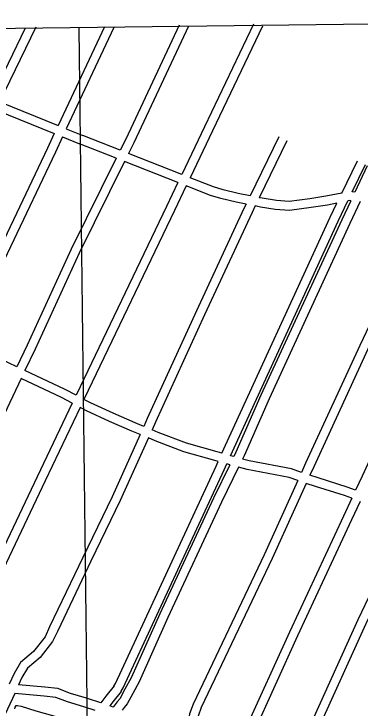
# Model space of a CAD drawing. Extents: x 3704301 to 3742427, y 506229 to 532009.
# Drawn here: x 3718691 to 3719860, y 527660 to 530002 of the extents above; entities that cross this region are included whole.
import ezdxf

# ---------------------------------------------------------------- set-up
doc = ezdxf.new("R2010")
doc.units = 0
for name, color, linetype in [('V-GRID-FRAM', 7, 'Continuous'), ('V-GRID-MAJR', 7, 'Continuous'), ('V-ROAD-CNTR', 7, 'Continuous'), ('V-TOPO-SHOR', 7, 'Continuous')]:
    doc.layers.add(name, color=color, linetype=linetype)

msp = doc.modelspace()

# ---------------------------------------------------------------- linework, layer by layer
at = {"layer": 'V-GRID-FRAM'}
msp.add_lwpolyline([(3708355.725, 529827.794), (3740022.418, 530214.705), (3740252.498, 512033.282), (3708569.938, 511646.178), (3708355.725, 529827.794)], dxfattribs=at)
at = {"layer": 'V-GRID-MAJR'}
msp.add_spline([(3719130.791, 511775.213), (3719057.661, 517832.646), (3718984.494, 523893.163), (3718911.326, 529953.694), (3718911.289, 529956.764)], degree=3, dxfattribs=at)
at = {"layer": 'V-ROAD-CNTR'}
for points in [[(3718614.373732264, 529717.179539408), (3718730.771499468, 529955.0960635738)], [(3718642.238676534, 529705.870562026), (3718765.869429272, 529958.572056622)], [(3718997.3929662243, 529959.15805545), (3718840.2432805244, 529625.50872275)], [(3719029.176902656, 529956.234061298), (3718868.082224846, 529614.2107453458)], [(3719249.651461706, 529964.4340448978), (3719068.765823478, 529580.036813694), (3719049.9368611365, 529542.0358896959)], [(3719281.0213989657, 529960.640052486), (3719095.7817694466, 529566.9888397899), (3719077.9608050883, 529531.022911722)], [(3719500.7129595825, 529968.1600374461), (3719335.318290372, 529621.2667312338), (3719257.955445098, 529460.297053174)], [(3719530.28390044, 529960.47305282), (3719362.378236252, 529608.3127571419), (3719285.953389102, 529449.296075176)], [(3718642.237676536, 529705.8715620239), (3718840.242280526, 529625.50872275)], [(3718629.021702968, 529678.85861605), (3718827.4403061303, 529598.327777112)], [(3718868.081224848, 529614.209745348), (3718923.6841136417, 529591.6427904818)], [(3718827.441306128, 529598.3287771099), (3718804.307352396, 529549.2118753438), (3718499.247962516, 528909.1551554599)], [(3718855.28025045, 529587.030799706), (3718831.417298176, 529536.3659010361), (3718526.7909074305, 528897.2171793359)], [(3718855.278250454, 529587.0297997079), (3718912.402136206, 529563.844846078)], [(3719049.9368611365, 529542.034889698), (3718923.529113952, 529591.7047903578)], [(3719586.35878829, 529587.331799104), (3719489.2549824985, 529388.443196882)], [(3719036.5688878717, 529515.0549436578), (3718912.557135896, 529563.7828462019)], [(3719613.316734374, 529574.169825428), (3719519.6319217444, 529382.2832092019)], [(3719257.956445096, 529460.2960531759), (3719077.9608050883, 529531.022911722)], [(3719036.5688878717, 529515.055943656), (3718884.448192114, 529208.047557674), (3718735.6154897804, 528884.2862051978), (3718701.137558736, 528811.7223503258)], [(3719798.66336368, 529397.876178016), (3719851.69825761, 529507.0079597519)], [(3719064.5928318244, 529504.04396568), (3718911.5241379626, 529195.11958353), (3718762.793435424, 528871.584230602), (3718728.309504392, 528799.0033757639)], [(3719244.925471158, 529433.1841073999), (3719064.5928318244, 529504.042965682)], [(3719833.835293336, 529401.615170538), (3719878.6802036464, 529493.895985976)], [(3719884.190192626, 529490.056993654), (3719842.5512759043, 529400.78917219)], [(3719489.2549824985, 529388.443196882), (3719448.2200645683, 529396.765180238), (3719397.775165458, 529408.41415694), (3719364.705231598, 529418.3501370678), (3719285.953389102, 529449.2950751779)], [(3719244.92447116, 529433.1851073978), (3719206.14454872, 529352.49426878), (3718914.904131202, 528744.2454852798), (3718901.2891584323, 528715.799542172)], [(3719272.9224151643, 529422.1841294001), (3719233.1924946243, 529339.5182947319), (3718941.9640770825, 528731.291511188), (3718927.8251053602, 528701.7495702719)], [(3719475.6570096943, 529360.58925259), (3719441.862077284, 529367.4432388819), (3719390.0751808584, 529379.4022149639), (3719354.887251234, 529389.9761938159), (3719272.9224151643, 529422.1821294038)], [(3719798.66336368, 529397.876178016), (3719744.4304721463, 529386.845200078), (3719690.9275791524, 529378.371217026), (3719620.766719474, 529369.1842353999), (3719577.4858060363, 529372.5802286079), (3719529.745901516, 529380.231213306), (3719519.6319217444, 529382.2832092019)], [(3719842.5512759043, 529400.7901721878), (3719833.835293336, 529401.615170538)], [(3719423.17911465, 528511.6379504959), (3719786.11338878, 529303.4163669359), (3719819.1663226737, 529371.4322309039)], [(3719829.090302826, 529371.9312299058), (3719799.0083629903, 529307.441358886), (3719525.4989100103, 528715.6755424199), (3719441.060078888, 528523.9119259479), (3719433.676093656, 528508.6849564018)], [(3719860.7912394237, 529368.9252359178), (3719826.21830857, 529294.8073841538), (3719552.8448553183, 528703.3355670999), (3719468.29402442, 528511.3179511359), (3719463.015034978, 528500.4329729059)], [(3719829.090302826, 529371.9312299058), (3719823.9893130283, 529372.41422894), (3719819.1663226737, 529371.4322309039)], [(3719475.6570096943, 529360.58925259), (3719468.243024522, 529345.407282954), (3719307.4203461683, 529000.0709736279), (3719141.7706774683, 528636.8117001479), (3719129.917701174, 528610.4877527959)], [(3719506.031948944, 529354.4302649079), (3719495.3229703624, 529332.4933087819), (3719334.666291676, 528987.5149987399), (3719169.0966228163, 528624.4297249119), (3719157.6556456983, 528599.0207757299)], [(3719393.94417312, 528519.859934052), (3719758.98344304, 529316.2243413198), (3719782.154396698, 529363.9052459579)], [(3719782.154396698, 529363.9052459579), (3719749.76846147, 529357.3172591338), (3719695.2215705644, 529348.6772764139), (3719621.54871791, 529339.030295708), (3719573.93381314, 529342.7662882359), (3719524.3879122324, 529350.7072723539), (3719506.031948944, 529354.4302649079)], [(3720054.191852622, 529297.958377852), (3720022.783915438, 529226.9145199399), (3719859.420242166, 528883.951205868), (3719676.341608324, 528486.1300015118), (3719662.47863605, 528455.5500626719)], [(3720081.283798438, 529285.043403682), (3720050.0498609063, 529214.396544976), (3719886.590187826, 528871.2292313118), (3719703.6295537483, 528473.6660264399), (3719691.050578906, 528445.9150819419)], [(3720227.371506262, 529216.097541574), (3720215.3695302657, 529190.0375936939), (3720059.098842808, 528859.3062551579), (3719866.9142271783, 528442.5110887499), (3719845.0212709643, 528395.41118295)], [(3718701.138558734, 528811.7203503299), (3718672.4146161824, 528825.164323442), (3718550.067860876, 528887.1271995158), (3718526.7909074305, 528897.2171793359)], [(3718901.2891584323, 528715.799542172), (3718864.7852314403, 528735.1275035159), (3718728.309504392, 528799.0033757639)], [(3718715.4345301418, 528771.9064299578), (3718581.7427975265, 528490.5229927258), (3718438.912083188, 528194.6545844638), (3718419.460122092, 528150.50167277), (3718396.7361675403, 528119.3317351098), (3718370.8052194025, 528086.8778000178), (3718343.194274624, 528050.868872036), (3718324.8863112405, 528021.973929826), (3718304.11135279, 527988.353997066), (3718261.87143727, 527900.5181727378)], [(3718888.327184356, 528688.7165963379), (3718851.399258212, 528708.2695572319), (3718715.43553014, 528771.9064299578)], [(3718888.327184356, 528688.7165963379), (3718769.282422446, 528439.9930937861), (3718596.206768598, 528076.7678202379), (3718580.5637998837, 528047.98187781), (3718554.3498523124, 528016.5629406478), (3718529.02590296, 527980.6630124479), (3718499.741961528, 527935.38210301), (3718475.608009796, 527898.2071773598), (3718441.93607714, 527826.496320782)], [(3719129.917701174, 528610.4877527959), (3719100.645759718, 528622.5887285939), (3719026.6509077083, 528655.0406636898), (3718949.261062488, 528690.3995929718), (3718927.8251053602, 528701.7495702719)], [(3718914.8621312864, 528674.667624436), (3718796.3543683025, 528427.0651196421), (3718622.9467151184, 528063.143847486), (3718605.503750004, 528031.045911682), (3718578.1638046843, 527998.2769772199), (3718553.8878532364, 527963.8650460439), (3718524.9179111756, 527919.068135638), (3718501.889957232, 527883.595206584), (3718468.2720244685, 527812.0003497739)], [(3719117.5947258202, 528583.1198075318), (3719088.8897832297, 528594.986783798), (3719014.3929322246, 528627.658718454), (3718935.9970890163, 528663.477646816), (3718914.8621312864, 528674.667624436)], [(3719393.94417312, 528519.859934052), (3719377.962205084, 528524.3549250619), (3719274.353412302, 528553.6998663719), (3719178.858603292, 528590.2557932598), (3719157.6556456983, 528599.0207757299)], [(3719117.5947258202, 528583.1198075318), (3719023.0639148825, 528373.183227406), (3718924.1111127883, 528168.722636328), (3718811.8343373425, 527934.134105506), (3718796.298368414, 527901.0881715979), (3718757.8684452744, 527851.473270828), (3718713.691533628, 527814.556344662), (3718691.7335775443, 527776.8374201), (3718675.319610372, 527741.1394914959)], [(3719145.331670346, 528571.652830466), (3719050.247860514, 528360.4872527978), (3718951.1430587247, 528155.712662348), (3718838.9402831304, 527921.276131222), (3718822.04031693, 527885.33220311), (3718779.5984018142, 527830.5353127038), (3718736.969487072, 527794.91238395), (3718718.3875242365, 527762.9914477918), (3718707.06554688, 527738.3714970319)], [(3719381.2911984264, 528492.2549892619), (3719369.8142213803, 528495.4829828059), (3719264.883431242, 528525.201923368), (3719167.7626254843, 528562.3798490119), (3719145.331670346, 528571.652830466)], [(3719433.676093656, 528508.6849564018), (3719423.17911465, 528511.6379504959)], [(3719662.47863605, 528455.5500626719), (3719628.4727040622, 528467.0170397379), (3719485.431990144, 528494.1289855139), (3719463.015034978, 528500.4329729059)], [(3719420.3781202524, 528481.2620112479), (3719365.4192301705, 528367.9272379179), (3719184.2825924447, 527978.1990173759), (3719087.3827862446, 527762.633448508), (3719066.017828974, 527723.930525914), (3719048.82986335, 527691.7065903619), (3719039.853881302, 527681.2206113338), (3719026.3139083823, 527663.600646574)], [(3719028.5149039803, 527733.82750612), (3719034.332892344, 527742.9104879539), (3719374.010212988, 528476.37102103), (3719381.2911984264, 528492.2549892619)], [(3719053.776853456, 527717.6455384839), (3719060.6968396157, 527728.448516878), (3719401.2581584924, 528463.8170461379), (3719410.5251399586, 528484.0330057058)], [(3719420.3781202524, 528481.2620112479), (3719410.5251399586, 528484.0330057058)], [(3719449.718061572, 528473.0100277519), (3719392.521175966, 528355.059263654), (3719211.566537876, 527965.7270423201), (3719114.240732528, 527749.2114753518), (3719092.3857762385, 527709.620554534), (3719073.755813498, 527674.6926243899), (3719063.1598346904, 527662.3126491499), (3719056.468848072, 527653.605666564)], [(3719650.030660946, 528428.0871175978), (3719620.850719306, 528437.9270979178), (3719478.56400388, 528464.897043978), (3719449.718061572, 528473.0100277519)], [(3719845.020270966, 528395.410182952), (3719817.1073267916, 528405.9541618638), (3719718.527523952, 528436.650100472), (3719691.050578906, 528445.9150819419)], [(3719650.030660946, 528428.0871175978), (3719536.359888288, 528177.3266191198), (3719296.3993682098, 527673.8736260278), (3719283.767393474, 527640.4956927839), (3719277.977405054, 527590.444792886)], [(3719678.601603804, 528418.452136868), (3719563.5638338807, 528164.6786444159), (3719324.017312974, 527662.089649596), (3719313.1413347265, 527633.353707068), (3719307.5703458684, 527585.1988033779)], [(3719832.341296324, 528368.1302375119), (3719807.339346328, 528377.5762186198), (3719709.2735424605, 528408.1101575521), (3719678.601603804, 528418.452136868)], [(3719832.341296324, 528368.1322375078), (3719804.1443527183, 528307.4723588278), (3719621.672717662, 527916.4251409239), (3719471.9330171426, 527587.5797986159), (3719467.463026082, 527582.204809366), (3719452.7170555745, 527574.5198247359), (3719375.833209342, 527573.09782758)], [(3719860.4812400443, 528357.5002587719), (3719831.340298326, 528294.8063841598), (3719648.916663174, 527903.865166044), (3719497.56896587, 527571.4878307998), (3719486.6729876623, 527558.386857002), (3719460.325040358, 527544.655884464), (3719378.4822040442, 527543.1418874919), (3719375.2302105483, 527540.6118925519), (3719318.2543245, 527415.69314239), (3719284.328392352, 527333.064307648)], [(3720013.620933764, 528299.129375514), (3719997.519965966, 528261.29145119), (3719852.695255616, 527957.4710588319), (3719703.7175535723, 527629.6647144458), (3719577.7568054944, 527355.704262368), (3719523.7279135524, 527237.176499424)], [(3720041.646877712, 528288.3733970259), (3720024.875911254, 528248.957475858), (3719879.8932012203, 527944.8090841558), (3719731.0014990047, 527617.19273939), (3719605.0347509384, 527343.216287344), (3719555.047850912, 527233.555506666)], [(3718984.641991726, 527677.4116189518), (3718935.93508914, 527693.5545866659), (3718882.22519656, 527709.2495552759), (3718839.52528196, 527725.7975221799), (3718795.8113693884, 527730.631512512), (3718707.06554688, 527738.3704970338)], [(3719029.4009022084, 527735.0665036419), (3719001.490958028, 527699.93257391), (3718984.641991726, 527677.4116189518)], [(3718693.7525735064, 527709.4185549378), (3718652.9436551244, 527620.6707324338)], [(3718965.69502962, 527652.0856696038), (3718927.0051070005, 527664.9086439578), (3718872.579215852, 527680.8136121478), (3718832.3352963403, 527696.409580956), (3718792.859375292, 527700.7755722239), (3718693.7525735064, 527709.41755494)], [(3719052.8908552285, 527716.4065409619), (3719025.2509105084, 527681.6126105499), (3719014.6639316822, 527667.4616388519)], [(3719026.3139083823, 527663.600646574), (3719014.6639316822, 527667.4616388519)]]:
    msp.add_lwpolyline(points, dxfattribs=at)
at = {"layer": 'V-TOPO-SHOR'}
msp.add_lwpolyline([(3718694.037, 527657.309), (3718695.167, 527663.656), (3718698.893, 527669.134), (3718703.417, 527669.409), (3718715.975, 527666.523), (3718765.389, 527650.829), (3718821.406, 527635.002), (3718858.102, 527623.74), (3718863.63, 527621.334), (3718870.12, 527618.123), (3718884.114, 527612.431), (3718897.485, 527607.756), (3718912.395, 527602.912), (3718916.515, 527601.219), (3718917.474, 527600.303), (3718917.967, 527595.7710000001), (3718915.139, 527591.734)], dxfattribs=at)

doc.saveas('drawing.dxf')
